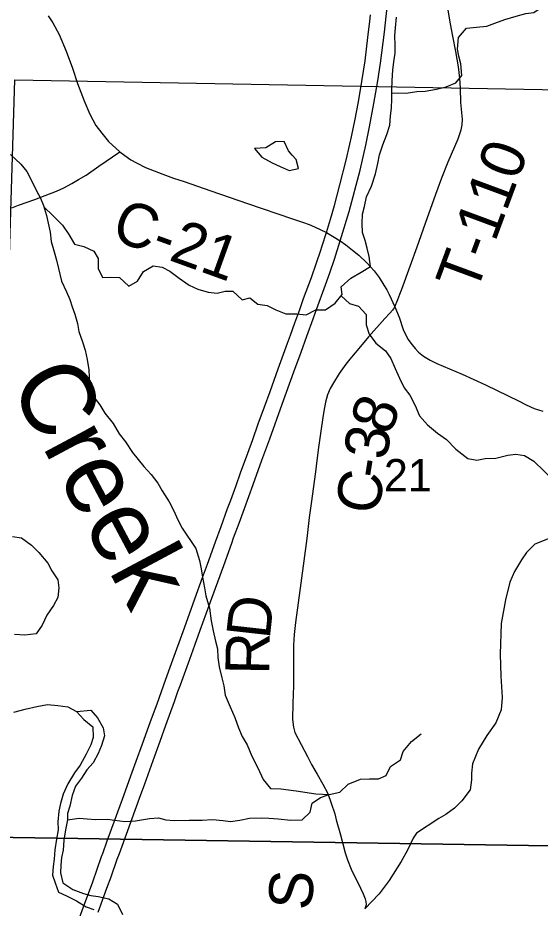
# Model space of a CAD drawing. Extents: x 0 to 34, y 0 to 22.
# Drawn here: x 7.409 to 8.087, y 17.478 to 18.632 of the extents above; entities that cross this region are included whole.
import ezdxf

# ---------------------------------------------------------------- set-up
doc = ezdxf.new("R2010")
doc.units = 0
for name, color, linetype in [('GM_X_Corporation', 7, 'Continuous'), ('GM_X_County_Road', 7, 'Continuous'), ('GM_X_County_Road_Text', 7, 'Continuous'), ('GM_X_Interstate_Route', 7, 'Continuous'), ('GM_X_Minor_Lake', 7, 'Continuous'), ('GM_X_Minor_River', 7, 'Continuous'), ('GM_X_Minor_River_Text', 7, 'Continuous'), ('GM_X_Section_Text', 7, 'Continuous'), ('GM_X_Township_Road', 7, 'Continuous'), ('GM_X_Township_Road_Text', 7, 'Continuous')]:
    doc.layers.add(name, color=color, linetype=linetype)

msp = doc.modelspace()

# ---------------------------------------------------------------- linework, layer by layer
at = {"layer": 'GM_X_Corporation'}
for points in [[(7.4054, 18.552), (8.4197, 18.5333), (8.4063, 17.5538), (7.375, 17.5696)], [(7.375, 17.5696), (8.4063, 17.5538), (8.3875, 16.5502), (7.3577, 16.5425)]]:
    msp.add_lwpolyline(points, close=True, dxfattribs=at)
at = {"layer": 'GM_X_County_Road'}
for points in [[(7.4484, 18.6349), (7.4547, 18.6259), (7.4627, 18.6106), (7.4717, 18.5892), (7.4801, 18.5673), (7.4867, 18.5474), (7.4953, 18.5246), (7.5024, 18.5075), (7.5105, 18.4928), (7.518, 18.4827), (7.5269, 18.4721), (7.5414, 18.4587), (7.5478, 18.4538), (7.5556, 18.4484), (7.5632, 18.4442), (7.5748, 18.4382), (7.5971, 18.4295), (7.6113, 18.4246), (7.6252, 18.42), (7.6596, 18.4081), (7.7071, 18.3918), (7.7655, 18.3716), (7.78, 18.3668), (7.7871, 18.3642), (7.7943, 18.3615), (7.8097, 18.3542), (7.8276, 18.3434), (7.8346, 18.3381), (7.8433, 18.3312), (7.8515, 18.3245), (7.8621, 18.3146), (7.8714, 18.3043), (7.8779, 18.2955), (7.8843, 18.2859), (7.8882, 18.2796), (7.8912, 18.2737), (7.8984, 18.2574)], [(7.8984, 18.2574), (7.8954, 18.2534), (7.8917, 18.2494), (7.8856, 18.2426), (7.8643, 18.2188), (7.8537, 18.2063), (7.8422, 18.1924), (7.8402, 18.1899)], [(7.8984, 18.2574), (7.9041, 18.2441), (7.9091, 18.2284), (7.9153, 18.2157), (7.9209, 18.2081), (7.9246, 18.2034), (7.9293, 18.1989), (7.9357, 18.1937), (7.9441, 18.1883), (7.9528, 18.1841), (7.9858, 18.1701), (8.0161, 18.1564), (8.0596, 18.1351), (8.0688, 18.1304), (8.0794, 18.1257), (8.0904, 18.1223)], [(7.8402, 18.1899), (7.8349, 18.1832), (7.8262, 18.1712), (7.8187, 18.159), (7.8146, 18.1516), (7.8111, 18.1433), (7.8086, 18.1341), (7.8064, 18.1224), (7.8049, 18.1142), (7.8023, 18.0963), (7.7995, 18.0751), (7.7971, 18.0581), (7.7955, 18.0436), (7.7897, 18.0024), (7.7873, 17.9845), (7.7841, 17.9572), (7.7764, 17.899), (7.7695, 17.8484), (7.7677, 17.8328), (7.7668, 17.8188), (7.7667, 17.8024), (7.7668, 17.7727), (7.7668, 17.7661), (7.7659, 17.7436), (7.7654, 17.7222), (7.7667, 17.7123), (7.7687, 17.7056), (7.7849, 17.6743), (7.7904, 17.6639), (7.7974, 17.6516), (7.805, 17.6387), (7.8114, 17.6263), (7.8156, 17.6137), (7.8204, 17.5999), (7.8223, 17.5923), (7.8279, 17.573), (7.834, 17.5495), (7.8369, 17.5402), (7.8417, 17.5282), (7.854, 17.5036), (7.8573, 17.4963), (7.86, 17.4897), (7.8609, 17.4863), (7.8612, 17.4819), (7.8596, 17.4768)]]:
    msp.add_lwpolyline(points, dxfattribs=at)
at = {"layer": 'GM_X_Interstate_Route'}
for points in [[(7.5134, 17.4725), (7.5247, 17.5037), (7.5301, 17.5182), (7.5382, 17.5411), (7.5411, 17.5488), (7.5519, 17.5785), (7.5669, 17.6202), (7.5738, 17.639), (7.5846, 17.669), (7.5938, 17.6944), (7.6012, 17.7149), (7.6125, 17.7458), (7.6169, 17.7587), (7.6203, 17.7674), (7.6323, 17.8007), (7.6389, 17.8188), (7.6459, 17.8384), (7.6576, 17.8703), (7.6609, 17.8797), (7.6764, 17.9223), (7.6869, 17.9511), (7.6892, 17.9579), (7.6962, 17.9771), (7.7031, 17.996), (7.7144, 18.027), (7.7259, 18.0587), (7.736, 18.0864), (7.7521, 18.1312), (7.7674, 18.1735), (7.7767, 18.1987), (7.7842, 18.2195), (7.7924, 18.2419), (7.7968, 18.2542), (7.8086, 18.2861), (7.8141, 18.3018), (7.8199, 18.3195), (7.8276, 18.3434), (7.839, 18.3812), (7.8532, 18.435), (7.8606, 18.4673), (7.8656, 18.491), (7.8713, 18.5213), (7.8765, 18.5509), (7.8799, 18.5737), (7.8849, 18.614), (7.8885, 18.6464)], [(7.4834, 17.4496), (7.4942, 17.4793), (7.5064, 17.5119), (7.5178, 17.5449), (7.5197, 17.5501), (7.5247, 17.5639), (7.5311, 17.5814), (7.5448, 17.619), (7.5576, 17.654), (7.5628, 17.6685), (7.5708, 17.6909), (7.5791, 17.7137), (7.5826, 17.7233), (7.5898, 17.7427), (7.5954, 17.7587), (7.6011, 17.7746), (7.6087, 17.7952), (7.6253, 17.8411), (7.639, 17.8789), (7.649, 17.9064), (7.6554, 17.9237), (7.6658, 17.9527), (7.6732, 17.9726), (7.6814, 17.9961), (7.6856, 18.007), (7.6923, 18.0258), (7.6983, 18.0425), (7.7076, 18.0677), (7.714, 18.0856), (7.7212, 18.1058), (7.7292, 18.1277), (7.7365, 18.1479), (7.7472, 18.1771), (7.7592, 18.2103), (7.763, 18.2208), (7.7688, 18.2368), (7.7751, 18.2542), (7.78, 18.2684), (7.7901, 18.2956), (7.7968, 18.3147), (7.802, 18.3298), (7.8042, 18.3368), (7.8097, 18.3542), (7.8147, 18.3712), (7.8199, 18.3891), (7.8271, 18.4157), (7.8351, 18.4478), (7.8399, 18.4684), (7.8421, 18.478), (7.8468, 18.5009), (7.8506, 18.5212), (7.8534, 18.5364), (7.8597, 18.5768), (7.8635, 18.6068), (7.866, 18.628), (7.8668, 18.6362)]]:
    msp.add_lwpolyline(points, dxfattribs=at)
at = {"layer": 'GM_X_Minor_Lake'}
for points in [[(7.7651, 18.4544), (7.7604, 18.46), (7.7547, 18.4721), (7.7434, 18.4717), (7.7309, 18.4638), (7.7162, 18.463)], [(7.7162, 18.463), (7.726, 18.4517), (7.7392, 18.4444), (7.7494, 18.4395), (7.7611, 18.4346), (7.7732, 18.4368), (7.7702, 18.4486), (7.7651, 18.4544)]]:
    msp.add_lwpolyline(points, dxfattribs=at)
at = {"layer": 'GM_X_Minor_River'}
for points in [[(7.8944, 18.5352), (7.9129, 18.5348), (7.9269, 18.537), (7.9379, 18.5374), (7.9523, 18.54), (7.9651, 18.5431), (7.9776, 18.548), (7.9852, 18.5578), (7.9841, 18.5726), (7.9815, 18.5825), (7.9796, 18.5919), (7.9811, 18.6067), (7.9914, 18.6188), (8.0042, 18.6203), (8.0178, 18.6218), (8.0281, 18.6256), (8.0413, 18.6301), (8.0557, 18.6347), (8.0682, 18.638), (8.0788, 18.6392), (8.0909, 18.6475)], [(7.4433, 18.3869), (7.4547, 18.3762), (7.4671, 18.3637), (7.4754, 18.3516), (7.4826, 18.339), (7.4947, 18.336), (7.5079, 18.3299), (7.5132, 18.3204), (7.5135, 18.3075), (7.5192, 18.2958), (7.5294, 18.2961), (7.5411, 18.2958), (7.5532, 18.2844), (7.5646, 18.2908), (7.5722, 18.3033), (7.5846, 18.3109), (7.5964, 18.3089), (7.6062, 18.304), (7.6186, 18.2949), (7.6315, 18.2858), (7.6428, 18.2805), (7.656, 18.2766), (7.6678, 18.2755), (7.6784, 18.2781), (7.6882, 18.2777), (7.7003, 18.2667), (7.7101, 18.2694), (7.7207, 18.261), (7.7328, 18.2595), (7.7441, 18.2538), (7.757, 18.2485), (7.771, 18.2484), (7.7834, 18.2473), (7.7959, 18.2537), (7.8084, 18.2537), (7.8209, 18.2624), (7.83, 18.2734), (7.8289, 18.2836), (7.8414, 18.2946), (7.8546, 18.3025), (7.8667, 18.3101), (7.8653, 18.323), (7.8626, 18.3336), (7.86, 18.3438), (7.8566, 18.3541), (7.8559, 18.3658), (7.8563, 18.3776), (7.859, 18.3878), (7.8616, 18.4003), (7.8681, 18.4139), (7.8734, 18.4302), (7.8765, 18.4435), (7.8784, 18.4549), (7.8829, 18.4677), (7.8879, 18.481), (7.8917, 18.4931), (7.8928, 18.5049), (7.894, 18.5155), (7.8944, 18.5269), (7.8944, 18.5386), (7.8948, 18.5511), (7.896, 18.5644), (7.8971, 18.5754), (7.8987, 18.5867), (7.8987, 18.5966), (7.8983, 18.6095), (7.8991, 18.6193), (7.9006, 18.6334)], [(7.3996, 18.4551), (7.4132, 18.4426), (7.4208, 18.4331), (7.4283, 18.4187), (7.4332, 18.4081), (7.4385, 18.3986), (7.4426, 18.3891), (7.4464, 18.3762), (7.4486, 18.366), (7.4509, 18.3546), (7.4524, 18.3425), (7.4561, 18.3288), (7.4591, 18.3182), (7.4621, 18.3072), (7.4659, 18.2909), (7.4723, 18.2769), (7.4768, 18.267), (7.4798, 18.2576), (7.4832, 18.2481), (7.4866, 18.2359), (7.4884, 18.2257), (7.4929, 18.212), (7.4967, 18.2014), (7.4993, 18.1893), (7.5012, 18.1757), (7.5019, 18.1662), (7.5023, 18.1548), (7.5064, 18.1423), (7.5155, 18.1305), (7.5219, 18.1199), (7.5328, 18.1062), (7.5407, 18.093), (7.5487, 18.0823), (7.5581, 18.0687)], [(7.8286, 18.2717), (7.8394, 18.262), (7.8511, 18.2586), (7.8613, 18.2475), (7.8613, 18.2343), (7.8651, 18.2221), (7.8737, 18.2104), (7.8862, 18.2005), (7.893, 18.1906), (7.899, 18.1778), (7.9043, 18.1649), (7.9107, 18.1527), (7.9179, 18.1429), (7.9246, 18.1296), (7.9303, 18.1163), (7.9408, 18.1045), (7.9537, 18.0939), (7.9654, 18.0856), (7.9774, 18.0728)], [(7.9774, 18.0728), (7.993, 18.0608), (8.0048, 18.0589), (8.0158, 18.0609), (8.0294, 18.0613), (8.0449, 18.0651), (8.0555, 18.0667), (8.0665, 18.0648), (8.079, 18.0573), (8.0923, 18.0445), (8.1033, 18.0331), (8.1151, 18.026)], [(7.5581, 18.0687), (7.5728, 18.0506), (7.5823, 18.0401), (7.591, 18.0291), (7.5963, 18.0189), (7.6055, 18.0049), (7.6116, 17.9932), (7.6169, 17.9814), (7.6226, 17.9705), (7.6401, 17.944), (7.6451, 17.9288), (7.647, 17.9178), (7.6489, 17.9072), (7.6512, 17.8932), (7.6532, 17.8826), (7.6578, 17.8667), (7.6601, 17.8504), (7.6628, 17.8375), (7.6658, 17.8239), (7.6681, 17.8141), (7.6689, 17.8027), (7.6705, 17.7909), (7.6739, 17.7766), (7.6766, 17.7659), (7.6782, 17.7538), (7.6846, 17.7387), (7.6907, 17.7251), (7.6953, 17.7114), (7.7003, 17.7005), (7.7067, 17.6895), (7.7128, 17.6747), (7.7205, 17.6596), (7.7277, 17.6444), (7.7372, 17.6327), (7.7505, 17.6324), (7.7603, 17.6313), (7.7702, 17.6298), (7.7959, 17.6261), (7.813, 17.625)], [(7.4023, 17.9598), (7.414, 17.958), (7.4269, 17.9486), (7.4364, 17.9391), (7.4482, 17.9251), (7.4531, 17.9153), (7.4611, 17.9036), (7.4623, 17.8933), (7.4612, 17.8808), (7.4552, 17.8702), (7.4469, 17.8576), (7.4405, 17.8447), (7.4329, 17.8337), (7.4182, 17.8318), (7.4049, 17.8325)], [(7.4041, 17.7317), (7.4185, 17.7359), (7.434, 17.7393), (7.4476, 17.742), (7.4609, 17.7406), (7.4741, 17.7387), (7.4851, 17.7327)], [(7.4851, 17.7327), (7.4946, 17.7225), (7.5064, 17.7127), (7.5068, 17.699), (7.5038, 17.6895), (7.4978, 17.6774), (7.4899, 17.663), (7.4827, 17.6531), (7.474, 17.639), (7.468, 17.6257), (7.4646, 17.6136), (7.4624, 17.6034), (7.4609, 17.5897), (7.4613, 17.5795), (7.4591, 17.5673), (7.4572, 17.5533), (7.4561, 17.5412), (7.455, 17.5317), (7.4543, 17.5203), (7.4574, 17.5105), (7.462, 17.4984), (7.4722, 17.4935), (7.4851, 17.4874), (7.498, 17.4795), (7.5078, 17.4758)], [(7.4851, 17.7327), (7.5037, 17.7343), (7.5124, 17.7244), (7.52, 17.7116), (7.5216, 17.701), (7.5178, 17.6885), (7.5133, 17.6782), (7.5069, 17.6664), (7.4986, 17.6569), (7.4918, 17.6463), (7.4839, 17.636), (7.4798, 17.6239), (7.4764, 17.6098), (7.4734, 17.6004), (7.4738, 17.5924), (7.4708, 17.5791), (7.4689, 17.5659), (7.4679, 17.553), (7.4656, 17.5435), (7.4649, 17.5336), (7.4645, 17.5234), (7.4676, 17.5105), (7.4805, 17.5018), (7.4945, 17.4966), (7.504, 17.4943), (7.5135, 17.4928), (7.5271, 17.4899), (7.5385, 17.4827), (7.545, 17.4695)], [(7.4738, 17.5924), (7.4889, 17.5944), (7.4992, 17.5936), (7.5098, 17.5929), (7.5249, 17.593), (7.5348, 17.5919), (7.548, 17.59), (7.562, 17.5908), (7.5798, 17.5939), (7.5915, 17.5947), (7.601, 17.5921), (7.612, 17.5914), (7.6317, 17.5918), (7.6483, 17.5919), (7.6616, 17.5927), (7.6756, 17.5916), (7.6851, 17.5901), (7.6972, 17.5917), (7.7097, 17.5944), (7.7248, 17.5948), (7.735, 17.5944), (7.7472, 17.5937), (7.7631, 17.5919), (7.7782, 17.5923), (7.7884, 17.6022), (7.791, 17.614), (7.802, 17.6212), (7.813, 17.625), (7.827, 17.6281), (7.8379, 17.6384), (7.8538, 17.6449), (7.8655, 17.6453), (7.8773, 17.6453), (7.8871, 17.6499), (7.8927, 17.6613), (7.9056, 17.6701), (7.909, 17.6807), (7.9199, 17.694), (7.9324, 17.7039)]]:
    msp.add_lwpolyline(points, dxfattribs=at)
at = {"layer": 'GM_X_Township_Road'}
for points in [[(7.8984, 18.2574), (7.9023, 18.2671), (7.905, 18.274), (7.9074, 18.2805), (7.9181, 18.3104), (7.9272, 18.3354), (7.938, 18.3661), (7.9516, 18.4039), (7.9595, 18.4248), (7.9678, 18.4456), (7.9804, 18.4753), (7.9847, 18.4873), (7.986, 18.4938), (7.9862, 18.5009), (7.9839, 18.5226), (7.9837, 18.5413), (7.9829, 18.5542), (7.9812, 18.569), (7.9777, 18.5888), (7.9735, 18.6087), (7.9707, 18.6247), (7.9677, 18.6423), (7.9657, 18.6521), (7.9655, 18.6531)], [(7.4014, 18.386), (7.4099, 18.3895), (7.4312, 18.3966), (7.4446, 18.4019), (7.4595, 18.4074), (7.4689, 18.4118), (7.4791, 18.4174), (7.488, 18.4228), (7.4978, 18.4284), (7.5143, 18.4399), (7.5414, 18.4587)], [(8.1237, 17.9672), (8.0801, 17.9496), (8.0691, 17.9391), (8.0627, 17.9295), (8.0538, 17.9142), (8.0475, 17.9005), (8.0422, 17.8778), (8.0363, 17.8469), (8.0349, 17.807), (8.0358, 17.7784), (8.0379, 17.7509), (8.0363, 17.7351), (8.0293, 17.7182), (8.0179, 17.7016), (8.007, 17.6837), (7.9994, 17.6647), (7.9978, 17.6529), (7.9981, 17.644), (7.996, 17.631), (7.9852, 17.617), (7.976, 17.6073), (7.9645, 17.5993), (7.9553, 17.5942), (7.9266, 17.575), (7.9221, 17.5685), (7.9147, 17.5528), (7.9067, 17.5381), (7.8911, 17.5135), (7.8781, 17.4963), (7.8596, 17.4768)]]:
    msp.add_lwpolyline(points, dxfattribs=at)

# ---------------------------------------------------------------- texts
at = {"layer": 'GM_X_County_Road_Text'}
for s, height, rotation, p in [('C-21', 0.05682, 340.163, (7.5282, 18.3459)), ('8', 0.0568, 69.7101, (7.892, 18.0894)), ('3', 0.0568, 82.7972, (7.8884, 18.058)), ('-', 0.0568, 80.8429, (7.8844, 18.0329)), ('C', 0.0568, 80.3773, (7.8765, 17.9864)), ('D', 0.0568, 83.667, (7.7359, 17.8255)), ('R', 0.0568, 89.1062, (7.7352, 17.7802)), ('S', 0.0568, 85.4814, (7.7901, 17.474))]:
    msp.add_text(s, height=height, rotation=rotation, dxfattribs=at).set_placement(p)
at = {"layer": 'GM_X_Minor_River_Text'}
msp.add_text('Creek', height=0.09468, rotation=298.0991, dxfattribs=at).set_placement((7.3971, 18.1579))
at = {"layer": 'GM_X_Section_Text'}
msp.add_text('21', height=0.04186, rotation=0, dxfattribs=at).set_placement((7.8842, 18.0183))
at = {"layer": 'GM_X_Township_Road_Text'}
msp.add_text('T-110', height=0.05682, rotation=69.6723, dxfattribs=at).set_placement((8.0035, 18.2733))

doc.saveas('drawing.dxf')
